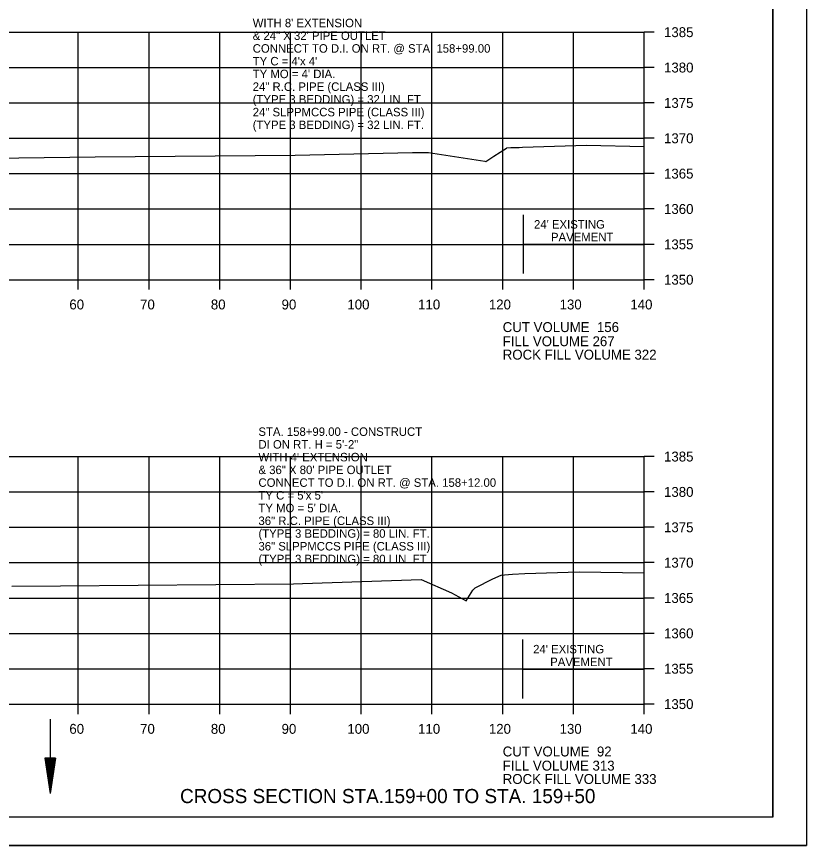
# Model space of a CAD drawing. Extents: x 1374311 to 1383814, y 384102 to 406278.
# Drawn here: x 1381679.9 to 1381791.6, y 393924.8 to 394042 of the extents above; entities that cross this region are included whole.
import ezdxf

# ---------------------------------------------------------------- set-up
doc = ezdxf.new("R2010")
doc.units = 0
for name, color, linetype in [('R_Axis', 7, 'Continuous'), ('R_Axis Annot', 7, 'Continuous'), ('R_Border', 7, 'Continuous'), ('R_Draft', 7, 'Continuous'), ('R_Exist Surface', 7, 'Continuous'), ('R_Grid', 7, 'Continuous'), ('R_No Plot', 7, 'Continuous'), ('R_Water', 7, 'Continuous'), ('R_Water Annot', 7, 'Continuous')]:
    doc.layers.add(name, color=color, linetype=linetype)

msp = doc.modelspace()

# ---------------------------------------------------------------- linework, layer by layer
at = {"layer": 'R_Axis'}
for p, q in [((1381768.66, 394004.79), (1381768.66, 394039.79)), ((1381770.06, 394039.79), (1381768.66, 394039.79)), ((1381770.06, 394034.79), (1381768.66, 394034.79)), ((1381770.06, 394029.79), (1381768.66, 394029.79)), ((1381770.06, 394024.79), (1381768.66, 394024.79)), ((1381770.06, 394019.79), (1381768.66, 394019.79)), ((1381770.06, 394014.79), (1381768.66, 394014.79)), ((1381770.06, 394009.79), (1381768.66, 394009.79)), ((1381488.66, 394004.79), (1381768.66, 394004.79)), ((1381688.66, 394003.39), (1381688.66, 394004.79)), ((1381698.66, 394003.39), (1381698.66, 394004.79)), ((1381708.66, 394003.39), (1381708.66, 394004.79)), ((1381718.66, 394003.39), (1381718.66, 394004.79)), ((1381728.66, 394003.39), (1381728.66, 394004.79)), ((1381738.66, 394003.39), (1381738.66, 394004.79)), ((1381748.66, 394003.39), (1381748.66, 394004.79)), ((1381758.66, 394003.39), (1381758.66, 394004.79)), ((1381768.66, 394003.39), (1381768.66, 394004.79)), ((1381770.06, 394004.79), (1381768.66, 394004.79)), ((1381768.66, 393944.79), (1381768.66, 393979.79)), ((1381770.06, 393979.79), (1381768.66, 393979.79)), ((1381770.06, 393974.79), (1381768.66, 393974.79)), ((1381770.06, 393969.79), (1381768.66, 393969.79)), ((1381770.06, 393964.79), (1381768.66, 393964.79)), ((1381770.06, 393959.79), (1381768.66, 393959.79)), ((1381770.06, 393954.79), (1381768.66, 393954.79)), ((1381770.06, 393949.79), (1381768.66, 393949.79)), ((1381488.66, 393944.79), (1381768.66, 393944.79)), ((1381688.66, 393943.39), (1381688.66, 393944.79)), ((1381698.66, 393943.39), (1381698.66, 393944.79)), ((1381708.66, 393943.39), (1381708.66, 393944.79)), ((1381718.66, 393943.39), (1381718.66, 393944.79)), ((1381728.66, 393943.39), (1381728.66, 393944.79)), ((1381738.66, 393943.39), (1381738.66, 393944.79)), ((1381748.66, 393943.39), (1381748.66, 393944.79)), ((1381758.66, 393943.39), (1381758.66, 393944.79)), ((1381768.66, 393943.39), (1381768.66, 393944.79)), ((1381770.06, 393944.79), (1381768.66, 393944.79))]:
    msp.add_line(p, q, dxfattribs=at)
at = {"layer": 'R_Border'}
for q in [(1381786.84, 394134.25), (1381470.66, 393928.79)]:
    msp.add_line((1381786.84, 393928.79), q, dxfattribs=at)
at = {"layer": 'R_Draft'}
for p, q in [((1381683.94, 393937.13), (1381684.69, 393932.13)), ((1381685.44, 393937.13), (1381683.94, 393937.13)), ((1381684.06, 393937.13), (1381684.69, 393932.97)), ((1381684.19, 393937.13), (1381684.69, 393933.83)), ((1381684.32, 393937.13), (1381684.69, 393934.66)), ((1381684.44, 393937.13), (1381684.69, 393935.51)), ((1381684.57, 393937.13), (1381684.69, 393936.34)), ((1381685.44, 393937.13), (1381684.69, 393932.13)), ((1381684.93, 393937.13), (1381684.69, 393935.51)), ((1381685.19, 393937.13), (1381684.69, 393933.83)), ((1381685.31, 393937.13), (1381684.69, 393932.97)), ((1381685.06, 393937.13), (1381684.69, 393934.66)), ((1381684.81, 393937.13), (1381684.69, 393936.34))]:
    msp.add_line(p, q, dxfattribs=at)
at = {"layer": 'R_Exist Surface'}
for points in [[(1381641.4, 394020.87), (1381680.28, 394022.03), (1381691.07, 394022.17), (1381719.34, 394022.41), (1381735.93, 394022.76), (1381738.19, 394022.79), (1381746.13, 394021.54), (1381746.28, 394021.52), (1381747.4, 394022.25), (1381749.19, 394023.41), (1381749.25, 394023.46), (1381749.81, 394023.47), (1381750.99, 394023.5), (1381751.47, 394023.52), (1381760.49, 394023.81), (1381768.66, 394023.64)], [(1381679.28, 393961.47), (1381686.13, 393961.51), (1381719.09, 393961.79), (1381720.36, 393961.83), (1381737.13, 393962.43), (1381741.41, 393960.52), (1381743.51, 393959.38), (1381744.45, 393960.89), (1381744.76, 393961.25), (1381747.25, 393962.5), (1381748.42, 393963.03), (1381748.89, 393963.07), (1381750.05, 393963.18), (1381751.78, 393963.24), (1381759.48, 393963.51), (1381768.66, 393963.35)]]:
    msp.add_lwpolyline(points, dxfattribs=at)
at = {"layer": 'R_Grid'}
for p, q in [((1381488.66, 394039.79), (1381768.66, 394039.79)), ((1381688.66, 394004.79), (1381688.66, 394039.79)), ((1381698.66, 394004.79), (1381698.66, 394039.79)), ((1381708.66, 394004.79), (1381708.66, 394039.79)), ((1381718.66, 394004.79), (1381718.66, 394039.79)), ((1381728.66, 394004.79), (1381728.66, 394039.79)), ((1381738.66, 394004.79), (1381738.66, 394039.79)), ((1381748.66, 394004.79), (1381748.66, 394039.79)), ((1381758.66, 394004.79), (1381758.66, 394039.79)), ((1381768.66, 394004.79), (1381768.66, 394039.79)), ((1381488.66, 394034.79), (1381768.66, 394034.79)), ((1381488.66, 394029.79), (1381768.66, 394029.79)), ((1381488.66, 394024.79), (1381768.66, 394024.79)), ((1381488.66, 394019.79), (1381768.66, 394019.79)), ((1381488.66, 394014.79), (1381768.66, 394014.79)), ((1381488.66, 394009.79), (1381768.66, 394009.79)), ((1381488.66, 394004.79), (1381768.66, 394004.79)), ((1381488.66, 393979.79), (1381768.66, 393979.79)), ((1381688.66, 393944.79), (1381688.66, 393979.79)), ((1381698.66, 393944.79), (1381698.66, 393979.79)), ((1381708.66, 393944.79), (1381708.66, 393979.79)), ((1381718.66, 393944.79), (1381718.66, 393979.79)), ((1381728.66, 393944.79), (1381728.66, 393979.79)), ((1381738.66, 393944.79), (1381738.66, 393979.79)), ((1381748.66, 393944.79), (1381748.66, 393979.79)), ((1381758.66, 393944.79), (1381758.66, 393979.79)), ((1381768.66, 393944.79), (1381768.66, 393979.79)), ((1381488.66, 393974.79), (1381768.66, 393974.79)), ((1381488.66, 393969.79), (1381768.66, 393969.79)), ((1381488.66, 393964.79), (1381768.66, 393964.79)), ((1381488.66, 393959.79), (1381768.66, 393959.79)), ((1381488.66, 393954.79), (1381768.66, 393954.79)), ((1381488.66, 393949.79), (1381768.66, 393949.79)), ((1381488.66, 393944.79), (1381768.66, 393944.79))]:
    msp.add_line(p, q, dxfattribs=at)
at = {"layer": 'R_No Plot'}
msp.add_line((1381458.26, 393924.81), (1381791.59, 393924.81), dxfattribs=at)
for points in [[(1381458.25, 394138.15), (1381791.59, 394138.15), (1381791.59, 393924.81), (1381458.25, 393924.81)], [(1381704.58, 394134.25), (1381704.58, 394124.37), (1381740.31, 394124.37), (1381740.31, 394121.45), (1381763.51, 394121.45), (1381763.51, 394098.24), (1381786.84, 394098.24), (1381786.84, 393928.79), (1381470.66, 393928.79), (1381470.66, 394134.25)]]:
    msp.add_lwpolyline(points, close=True, dxfattribs=at)
at = {"layer": 'R_Water'}
for p, q in [((1381751.62, 394005.65), (1381751.62, 394013.98)), ((1381751.62, 394009.82), (1381768.77, 394009.82)), ((1381751.51, 393945.59), (1381751.51, 393953.92)), ((1381751.51, 393949.75), (1381768.66, 393949.75)), ((1381684.69, 393942.64), (1381684.69, 393932.13))]:
    msp.add_line(p, q, dxfattribs=at)

# ---------------------------------------------------------------- texts
at = {"layer": 'R_Axis Annot'}
for s, p in [('1385', (1381771.46, 394039.09)), ('1380', (1381771.46, 394034.09)), ('1375', (1381771.46, 394029.09)), ('1370', (1381771.46, 394024.09)), ('1365', (1381771.46, 394019.09)), ('1360', (1381771.46, 394014.09)), ('1355', (1381771.46, 394009.09)), ('1350', (1381771.46, 394004.09)), ('60', (1381687.4, 394000.59)), ('70', (1381697.4, 394000.59)), ('80', (1381707.4, 394000.59)), ('90', (1381717.4, 394000.59)), ('100', (1381726.7, 394000.59)), ('110', (1381736.7, 394000.59)), ('120', (1381746.7, 394000.59)), ('130', (1381756.7, 394000.59)), ('140', (1381766.7, 394000.59)), ('CUT VOLUME  156', (1381748.66, 393997.39)), ('FILL VOLUME 267', (1381748.66, 393995.39)), ('ROCK FILL VOLUME 322', (1381748.66, 393993.5)), ('1385', (1381771.46, 393979.09)), ('1380', (1381771.46, 393974.09)), ('1375', (1381771.46, 393969.09)), ('1370', (1381771.46, 393964.09)), ('1365', (1381771.46, 393959.09)), ('1360', (1381771.46, 393954.09)), ('1355', (1381771.46, 393949.09)), ('1350', (1381771.46, 393944.09)), ('60', (1381687.4, 393940.59)), ('70', (1381697.4, 393940.59)), ('80', (1381707.4, 393940.59)), ('90', (1381717.4, 393940.59)), ('100', (1381726.7, 393940.59)), ('110', (1381736.7, 393940.59)), ('120', (1381746.7, 393940.59)), ('130', (1381756.7, 393940.59)), ('140', (1381766.7, 393940.59)), ('CUT VOLUME  92', (1381748.66, 393937.39)), ('FILL VOLUME 313', (1381748.66, 393935.39)), ('ROCK FILL VOLUME 333', (1381748.66, 393933.5))]:
    msp.add_text(s, height=1.4, dxfattribs=at).set_placement(p)
at = {"layer": 'R_Draft'}
msp.add_text('CROSS SECTION STA.159+00 TO STA. 159+50', height=2, dxfattribs=at).set_placement((1381703.05, 393930.79))
at = {"layer": 'R_Water'}
for s, p in [("24' EXISTING ", (1381753.08, 394012.02)), ('PAVEMENT', (1381755.48, 394010.22)), ("24' EXISTING ", (1381752.96, 393951.96)), ('PAVEMENT', (1381755.37, 393950.16))]:
    msp.add_text(s, height=1.2, dxfattribs=at).set_placement(p)
at = {"layer": 'R_Water Annot'}
for s, p in [("WITH 8' EXTENSION ", (1381713.32, 394040.49)), ('& 24" X 32\' PIPE OUTLET', (1381713.32, 394038.69)), ('CONNECT TO D.I. ON RT. @ STA. 158+99.00', (1381713.32, 394036.89)), ("TY C = 4'x 4'", (1381713.32, 394035.09)), ("TY MO = 4' DIA.", (1381713.32, 394033.29)), ('24" R.C. PIPE (CLASS III)', (1381713.32, 394031.49)), ('(TYPE 3 BEDDING) = 32 LIN. FT.', (1381713.32, 394029.69)), ('24" SLPPMCCS PIPE (CLASS III)', (1381713.32, 394027.89)), ('(TYPE 3 BEDDING) = 32 LIN. FT.', (1381713.32, 394026.09)), ('STA. 158+99.00 - CONSTRUCT', (1381714.13, 393982.71)), ('DI ON RT. H = 5\'-2"', (1381714.13, 393980.91)), ("WITH 4' EXTENSION ", (1381714.13, 393979.11)), ('& 36" X 80\' PIPE OUTLET', (1381714.13, 393977.31)), ('CONNECT TO D.I. ON RT. @ STA. 158+12.00', (1381714.13, 393975.51)), ("TY C = 5'x 5'", (1381714.13, 393973.71)), ("TY MO = 5' DIA.", (1381714.13, 393971.91)), ('36" R.C. PIPE (CLASS III)', (1381714.13, 393970.11)), ('(TYPE 3 BEDDING) = 80 LIN. FT.', (1381714.13, 393968.31)), ('36" SLPPMCCS PIPE (CLASS III)', (1381714.13, 393966.51)), ('(TYPE 3 BEDDING) = 80 LIN. FT.', (1381714.13, 393964.71))]:
    msp.add_text(s, height=1.2, dxfattribs=at).set_placement(p)

doc.saveas('drawing.dxf')
